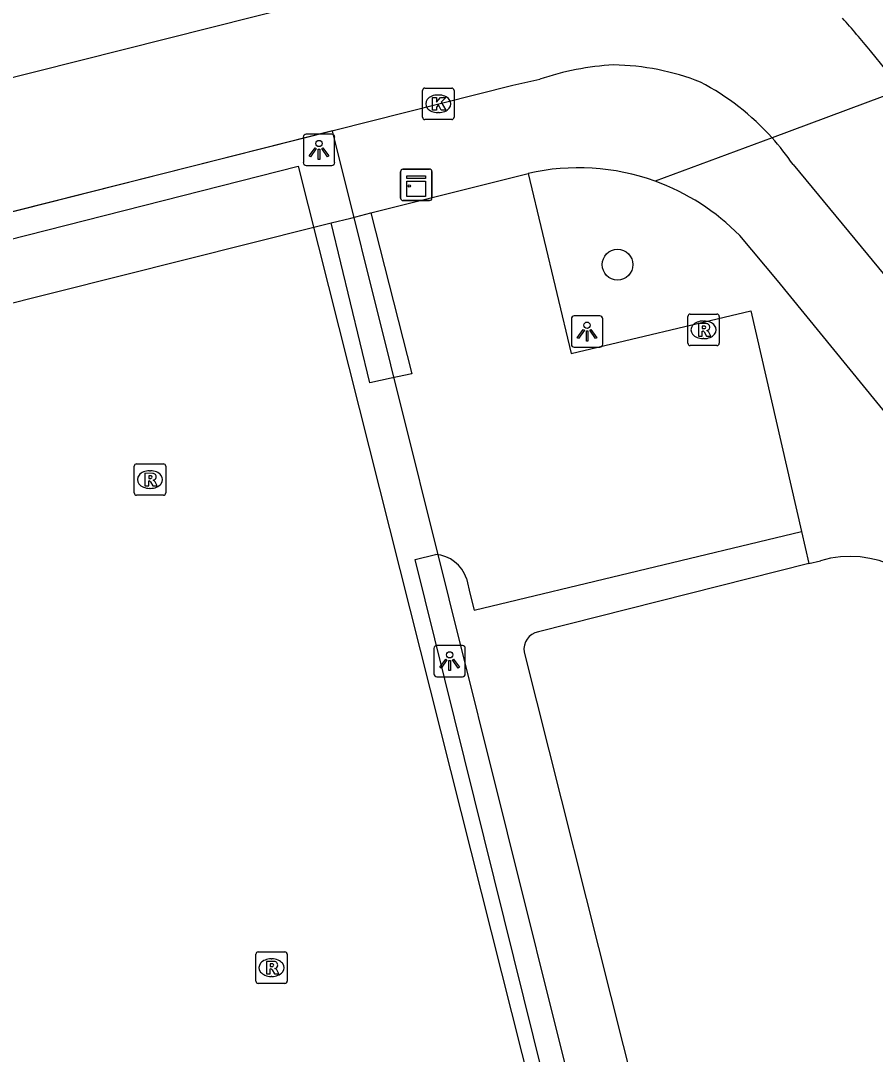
# Model space of a CAD drawing. Extents: x 160806 to 161707, y 383697 to 384148.
# Drawn here: x 161024.27 to 161051.44, y 383750.72 to 383783.6 of the extents above; entities that cross this region are included whole.
import ezdxf

# ---------------------------------------------------------------- set-up
doc = ezdxf.new("R2010")
doc.units = 0
for name, color, linetype in [('IMGEO_Boom', 7, 'Continuous'), ('IMGEO_Dek', 7, 'Continuous'), ('IMGEO_Fietspad_open', 7, 'Continuous'), ('IMGEO_Kast', 7, 'Continuous'), ('IMGEO_Kolk', 7, 'Continuous'), ('IMGEO_Lichtpunt', 7, 'Continuous'), ('IMGEO_Pand', 7, 'Continuous'), ('IMGEO_Parkeervlak_open', 7, 'Continuous'), ('IMGEO_Rioolput', 7, 'Continuous'), ('IMGEO_Voetpad_gesloten', 7, 'Continuous'), ('IMGEO_Voetpad_open', 7, 'Continuous')]:
    doc.layers.add(name, color=color, linetype=linetype)

msp = doc.modelspace()

# ---------------------------------------------------------------- linework, layer by layer
at = {"layer": 'IMGEO_Boom'}
msp.add_circle((161043.246, 383775.84), 0.489, dxfattribs=at)
at = {"layer": 'IMGEO_Dek'}
msp.add_lwpolyline([(161047.162, 383727.994), (161034.181, 383780.096), (161003.066, 383772.21), (161015.684, 383722.436)], dxfattribs=at)
at = {"layer": 'IMGEO_Fietspad_open'}
for points in [[(161041.412, 383786.184), (161021.959, 383781.273), (160969.826, 383768.11), (160968.836, 383767.86), (160966.901, 383767.371)], [(161052.286, 383781.408), (161051.286, 383782.642)], [(160947.606, 383758.324), (160957.999, 383760.873), (160958.651, 383761.038), (160960.089, 383761.401), (160969.85, 383763.865), (160970.809, 383764.107), (160986.327, 383768.025), (161022.896, 383777.258), (161039.914, 383781.555), (161040.772, 383781.738)], [(161052.286, 383781.408), (161048.16, 383779.877)], [(161048.827, 383779.023), (161058.581, 383767.212), (161063.615, 383760.981)]]:
    msp.add_lwpolyline(points, dxfattribs=at)
for centre, radius, start, end in [((161034.06, 383768.745), 22.133, 38.8943, 42.4268), ((161043.636, 383773.265), 8.944, 93.306, 108.675), ((161043, 383774.35), 7.845, 68.4192, 89.1204), ((161042.131, 383774.467), 8.1, 41.9034, 62.392), ((161042.144, 383774.491), 8.074, 34.1434, 41.8385)]:
    msp.add_arc(centre, radius, start, end, dxfattribs=at)
at = {"layer": 'IMGEO_Kast'}
for p, q in [((161036.346, 383777.954), (161036.346, 383778.795)), ((161036.346, 383778.795), (161036.346, 383777.954)), ((161036.421, 383778.879), (161037.262, 383778.879)), ((161037.262, 383778.879), (161036.421, 383778.879)), ((161037.346, 383778.804), (161037.346, 383777.963)), ((161037.346, 383777.963), (161037.346, 383778.804)), ((161037.271, 383777.879), (161036.43, 383777.879)), ((161036.43, 383777.879), (161037.271, 383777.879))]:
    msp.add_line(p, q, dxfattribs=at)
for points in [[(161036.541, 383778.669), (161037.141, 383778.669), (161037.141, 383778.584), (161036.541, 383778.584), (161036.541, 383778.669)], [(161036.541, 383778.494), (161037.141, 383778.494), (161037.141, 383778.005), (161036.541, 383778.005), (161036.541, 383778.494)]]:
    msp.add_lwpolyline(points, dxfattribs=at)
msp.add_circle((161036.625, 383778.343), 0.0377, dxfattribs=at)
for centre, start, end in [((161036.424, 383778.801), 92.4484, 184.2845), ((161036.424, 383778.801), 92.4484, 184.2845), ((161037.268, 383778.801), 2.4484, 94.2845), ((161037.268, 383778.801), 2.4484, 94.2845), ((161036.424, 383777.957), 182.4484, 274.2845), ((161036.424, 383777.957), 182.4484, 274.2845), ((161037.268, 383777.957), 272.4484, 4.2845), ((161037.268, 383777.957), 272.4484, 4.2845)]:
    msp.add_arc(centre, 0.0779, start, end, dxfattribs=at)
at = {"layer": 'IMGEO_Kolk'}
for p, q in [((161037.045, 383780.531), (161037.045, 383781.383)), ((161037.12, 383781.457), (161037.972, 383781.457)), ((161038.046, 383781.383), (161038.046, 383780.531)), ((161037.533, 383781.237), (161037.558, 383781.237)), ((161037.556, 383780.677), (161037.531, 383780.677)), ((161037.972, 383780.457), (161037.12, 383780.457))]:
    msp.add_line(p, q, dxfattribs=at)
for points in [[(161037.045, 383780.531), (161037.045, 383781.383)], [(161037.12, 383781.457), (161037.972, 383781.457)], [(161038.046, 383781.383), (161038.046, 383780.531)], [(161037.366, 383781.157), (161037.489, 383781.157), (161037.489, 383781.006), (161037.619, 383781.157), (161037.783, 383781.157), (161037.637, 383781.006), (161037.79, 383780.757), (161037.638, 383780.757), (161037.553, 383780.921), (161037.489, 383780.854), (161037.489, 383780.757), (161037.366, 383780.757), (161037.366, 383781.157)], [(161037.972, 383780.457), (161037.12, 383780.457)]]:
    msp.add_lwpolyline(points, dxfattribs=at)
for centre, start, end in [((161037.122, 383781.381), 91.552, 178.448), ((161037.122, 383781.381), 91.552, 178.448), ((161037.97, 383781.381), 1.552, 88.448), ((161037.97, 383781.381), 1.552, 88.448), ((161037.122, 383780.533), 181.552, 268.448), ((161037.122, 383780.533), 181.552, 268.448), ((161037.97, 383780.533), 271.552, 358.448), ((161037.97, 383780.533), 271.552, 358.448)]:
    msp.add_arc(centre, 0.0765, start, end, dxfattribs=at)
for centre, major_axis, ratio, start_param, end_param in [((161037.532, 383780.957), (-0.387, 0.002), 0.722429, 4.712389, 7.853982), ((161037.557, 383780.957), (-0.39, 0.002), 0.717154, 1.570796, 4.712389)]:
    msp.add_ellipse(centre, major_axis=major_axis, ratio=ratio, start_param=start_param, end_param=end_param, dxfattribs=at)
at = {"layer": 'IMGEO_Lichtpunt'}
for p, q in [((161034.157, 383779.991), (161033.349, 383779.991)), ((161034.157, 383779.991), (161033.349, 383779.991)), ((161033.255, 383779.896), (161033.255, 383779.089)), ((161033.255, 383779.896), (161033.255, 383779.089)), ((161034.251, 383779.089), (161034.251, 383779.896)), ((161034.251, 383779.089), (161034.251, 383779.896)), ((161033.349, 383778.995), (161034.157, 383778.995)), ((161033.349, 383778.995), (161034.157, 383778.995)), ((161041.778, 383774.116), (161041.778, 383773.309)), ((161041.778, 383774.116), (161041.778, 383773.309)), ((161042.68, 383774.211), (161041.872, 383774.211)), ((161042.68, 383774.211), (161041.872, 383774.211)), ((161042.774, 383773.309), (161042.774, 383774.116)), ((161042.774, 383773.309), (161042.774, 383774.116)), ((161041.872, 383773.215), (161042.68, 383773.215)), ((161041.872, 383773.215), (161042.68, 383773.215)), ((161037.409, 383763.632), (161037.409, 383762.825)), ((161037.409, 383763.632), (161037.409, 383762.825)), ((161038.311, 383763.727), (161037.503, 383763.727)), ((161038.311, 383763.727), (161037.503, 383763.727)), ((161038.405, 383762.825), (161038.405, 383763.632)), ((161038.405, 383762.825), (161038.405, 383763.632)), ((161037.503, 383762.731), (161038.311, 383762.731)), ((161037.503, 383762.731), (161038.311, 383762.731))]:
    msp.add_line(p, q, dxfattribs=at)
for points in [[(161033.629, 383779.56), (161033.668, 383779.532), (161033.48, 383779.27), (161033.442, 383779.297), (161033.629, 383779.56)], [(161033.731, 383779.512), (161033.778, 383779.512), (161033.778, 383779.19), (161033.731, 383779.19), (161033.731, 383779.512)], [(161033.841, 383779.532), (161033.879, 383779.559), (161034.066, 383779.297), (161034.027, 383779.269), (161033.841, 383779.532)], [(161042.152, 383773.78), (161042.191, 383773.752), (161042.003, 383773.49), (161041.965, 383773.517), (161042.152, 383773.78)], [(161042.254, 383773.732), (161042.301, 383773.732), (161042.301, 383773.41), (161042.254, 383773.41), (161042.254, 383773.732)], [(161042.364, 383773.752), (161042.402, 383773.779), (161042.589, 383773.517), (161042.55, 383773.489), (161042.364, 383773.752)], [(161037.783, 383763.296), (161037.822, 383763.268), (161037.634, 383763.006), (161037.596, 383763.033), (161037.783, 383763.296)], [(161037.885, 383763.248), (161037.932, 383763.248), (161037.932, 383762.926), (161037.885, 383762.926), (161037.885, 383763.248)], [(161037.995, 383763.268), (161038.033, 383763.295), (161038.22, 383763.033), (161038.181, 383763.005), (161037.995, 383763.268)]]:
    msp.add_lwpolyline(points, dxfattribs=at)
for centre in [(161033.754, 383779.694), (161042.277, 383773.914), (161037.908, 383763.43)]:
    msp.add_circle(centre, 0.0994, dxfattribs=at)
for centre, start, end in [((161033.349, 383779.896), 90, 180), ((161033.349, 383779.896), 90, 180), ((161034.157, 383779.896), 0, 90), ((161034.157, 383779.896), 0, 90), ((161033.349, 383779.089), 180, 270), ((161033.349, 383779.089), 180, 270), ((161034.157, 383779.089), 270, 0), ((161034.157, 383779.089), 270, 360), ((161041.872, 383774.116), 90, 180), ((161041.872, 383774.116), 90, 180), ((161042.68, 383774.116), 0, 90), ((161042.68, 383774.116), 0, 90), ((161041.872, 383773.309), 180, 270), ((161041.872, 383773.309), 180, 270), ((161042.68, 383773.309), 270, 0), ((161042.68, 383773.309), 270, 360), ((161037.503, 383763.632), 90, 180), ((161037.503, 383763.632), 90, 180), ((161038.311, 383763.632), 0, 90), ((161038.311, 383763.632), 0, 90), ((161037.503, 383762.825), 180, 270), ((161037.503, 383762.825), 180, 270), ((161038.311, 383762.825), 270, 0), ((161038.311, 383762.825), 270, 360)]:
    msp.add_arc(centre, 0.0946, start, end, dxfattribs=at)
at = {"layer": 'IMGEO_Pand'}
for points in [[(161049.334, 383766.329), (161040.728, 383764.161)], [(161049.334, 383766.329), (161049.697, 383766.42)], [(161040.279, 383763.518), (161046.575, 383738.495)]]:
    msp.add_lwpolyline(points, dxfattribs=at)
for centre, radius, start, end in [((161050.637, 383763.298), 3.261, 18.6235, 106.7549), ((161040.831, 383763.611), 0.56, 100.6293, 189.5183)]:
    msp.add_arc(centre, radius, start, end, dxfattribs=at)
at = {"layer": 'IMGEO_Parkeervlak_open'}
for points in [[(161040.404, 383778.741), (161041.771, 383773.018), (161047.482, 383774.374), (161049.098, 383767.348)], [(161035.404, 383777.485), (161036.7, 383772.368), (161036.047, 383772.229), (161035.365, 383772.085), (161034.135, 383777.166)]]:
    msp.add_lwpolyline(points, dxfattribs=at)
at = {"layer": 'IMGEO_Rioolput'}
for p, q in [((161045.481, 383773.341), (161045.481, 383774.193)), ((161045.556, 383774.267), (161046.408, 383774.267)), ((161045.969, 383774.047), (161045.994, 383774.047)), ((161046.482, 383774.193), (161046.482, 383773.341)), ((161045.992, 383773.487), (161045.967, 383773.487)), ((161046.408, 383773.267), (161045.556, 383773.267)), ((161027.953, 383769.504), (161028.805, 383769.504)), ((161027.878, 383768.578), (161027.878, 383769.43)), ((161028.366, 383769.284), (161028.391, 383769.284)), ((161028.879, 383769.43), (161028.879, 383768.578)), ((161028.805, 383768.504), (161027.953, 383768.504)), ((161028.389, 383768.724), (161028.364, 383768.724)), ((161031.743, 383753.052), (161031.743, 383753.904)), ((161031.818, 383753.978), (161032.67, 383753.978)), ((161032.231, 383753.758), (161032.256, 383753.758)), ((161032.744, 383753.904), (161032.744, 383753.052)), ((161032.254, 383753.198), (161032.229, 383753.198)), ((161032.67, 383752.978), (161031.818, 383752.978))]:
    msp.add_line(p, q, dxfattribs=at)
for points in [[(161045.481, 383773.341), (161045.481, 383774.193)], [(161045.556, 383774.267), (161046.408, 383774.267)], [(161046.482, 383774.193), (161046.482, 383773.341)], [(161046.07, 383773.965), (161045.818, 383773.967), (161045.818, 383773.567)], [(161045.818, 383773.567), (161045.942, 383773.567), (161045.942, 383773.729), (161045.953, 383773.729)], [(161045.996, 383773.886), (161045.942, 383773.886), (161045.942, 383773.805)], [(161045.942, 383773.805), (161045.994, 383773.805)], [(161046, 383773.7), (161046.071, 383773.567), (161046.211, 383773.567), (161046.146, 383773.693)], [(161046.408, 383773.267), (161045.556, 383773.267)], [(161027.953, 383769.504), (161028.805, 383769.504)], [(161027.878, 383768.578), (161027.878, 383769.43)], [(161028.467, 383769.202), (161028.215, 383769.204), (161028.215, 383768.804)], [(161028.393, 383769.123), (161028.339, 383769.123), (161028.339, 383769.042)], [(161028.879, 383769.43), (161028.879, 383768.578)], [(161028.215, 383768.804), (161028.339, 383768.804), (161028.339, 383768.966), (161028.35, 383768.966)], [(161028.339, 383769.042), (161028.391, 383769.042)], [(161028.397, 383768.937), (161028.468, 383768.804), (161028.608, 383768.804), (161028.543, 383768.93)], [(161028.805, 383768.504), (161027.953, 383768.504)], [(161031.743, 383753.052), (161031.743, 383753.904)], [(161031.818, 383753.978), (161032.67, 383753.978)], [(161032.332, 383753.676), (161032.08, 383753.678), (161032.08, 383753.278)], [(161032.744, 383753.904), (161032.744, 383753.052)], [(161032.08, 383753.278), (161032.204, 383753.278), (161032.204, 383753.44), (161032.215, 383753.44)], [(161032.258, 383753.597), (161032.204, 383753.597), (161032.204, 383753.516)], [(161032.204, 383753.516), (161032.256, 383753.516)], [(161032.262, 383753.411), (161032.333, 383753.278), (161032.473, 383753.278), (161032.408, 383753.404)], [(161032.67, 383752.978), (161031.818, 383752.978)]]:
    msp.add_lwpolyline(points, dxfattribs=at)
for centre, radius, start, end in [((161045.558, 383774.191), 0.0765, 91.552, 178.448), ((161045.558, 383774.191), 0.0765, 91.552, 178.448), ((161046.406, 383774.191), 0.0765, 1.552, 88.448), ((161046.406, 383774.191), 0.0765, 1.552, 88.448), ((161045.952, 383773.676), 0.0533, 26.0293, 88.6989), ((161045.978, 383773.994), 0.19, 274.7715, 282.9687), ((161046.002, 383773.79), 0.0964, 77.0061, 93.1865), ((161046.016, 383773.847), 0.0378, 276.6634, 79.6772), ((161046.069, 383773.855), 0.109, 350.3612, 89.416), ((161046.067, 383773.855), 0.112, 277.5842, 350.9817), ((161046.051, 383773.64), 0.108, 29.5134, 73.7905), ((161045.558, 383773.343), 0.0765, 181.552, 268.448), ((161045.558, 383773.343), 0.0765, 181.552, 268.448), ((161046.406, 383773.343), 0.0765, 271.552, 358.448), ((161046.406, 383773.343), 0.0765, 271.552, 358.448), ((161027.955, 383769.428), 0.0765, 91.552, 178.448), ((161027.955, 383769.428), 0.0765, 91.552, 178.448), ((161028.803, 383769.428), 0.0765, 1.552, 88.448), ((161028.803, 383769.428), 0.0765, 1.552, 88.448), ((161028.399, 383769.027), 0.0964, 77.0061, 93.1865), ((161028.413, 383769.084), 0.0378, 276.6634, 79.6772), ((161028.466, 383769.092), 0.109, 350.3612, 89.416), ((161028.349, 383768.913), 0.0533, 26.0293, 88.6989), ((161028.375, 383769.231), 0.19, 274.7715, 282.9687), ((161028.464, 383769.092), 0.112, 277.5842, 350.9817), ((161028.448, 383768.877), 0.108, 29.5134, 73.7905), ((161027.955, 383768.58), 0.0765, 181.552, 268.448), ((161027.955, 383768.58), 0.0765, 181.552, 268.448), ((161028.803, 383768.58), 0.0765, 271.552, 358.448), ((161028.803, 383768.58), 0.0765, 271.552, 358.448), ((161031.82, 383753.902), 0.0765, 91.552, 178.448), ((161031.82, 383753.902), 0.0765, 91.552, 178.448), ((161032.331, 383753.566), 0.109, 350.3612, 89.416), ((161032.668, 383753.902), 0.0765, 1.552, 88.448), ((161032.668, 383753.902), 0.0765, 1.552, 88.448), ((161032.214, 383753.387), 0.0533, 26.0293, 88.6989), ((161032.24, 383753.705), 0.19, 274.7715, 282.9687), ((161032.264, 383753.501), 0.0964, 77.0061, 93.1865), ((161032.278, 383753.558), 0.0378, 276.6634, 79.6772), ((161032.329, 383753.566), 0.112, 277.5842, 350.9817), ((161032.313, 383753.351), 0.108, 29.5134, 73.7905), ((161031.82, 383753.054), 0.0765, 181.552, 268.448), ((161031.82, 383753.054), 0.0765, 181.552, 268.448), ((161032.668, 383753.054), 0.0765, 271.552, 358.448), ((161032.668, 383753.054), 0.0765, 271.552, 358.448)]:
    msp.add_arc(centre, radius, start, end, dxfattribs=at)
for centre, major_axis, ratio, start_param, end_param in [((161045.968, 383773.767), (-0.387, 0.002), 0.722429, 4.712389, 7.853982), ((161045.993, 383773.767), (-0.39, 0.002), 0.717154, 1.570796, 4.712389), ((161028.365, 383769.004), (-0.387, 0.002), 0.722429, 4.712389, 7.853982), ((161028.39, 383769.004), (-0.39, 0.002), 0.717154, 1.570796, 4.712389), ((161032.23, 383753.478), (-0.387, 0.002), 0.722429, 4.712389, 7.853982), ((161032.255, 383753.478), (-0.39, 0.002), 0.717154, 1.570796, 4.712389)]:
    msp.add_ellipse(centre, major_axis=major_axis, ratio=ratio, start_param=start_param, end_param=end_param, dxfattribs=at)
at = {"layer": 'IMGEO_Voetpad_gesloten'}
for points in [[(161017.47, 383715.97), (161042.245, 383716.936), (161047.689, 383726.041), (161047.527, 383726.542), (161047.162, 383727.994), (161034.181, 383780.096), (161003.066, 383772.21), (161015.684, 383722.436), (160997.975, 383721.941), (160993.948, 383737.691), (160995.883, 383738.073), (160996.869, 383739.789), (160995.99, 383740.312)], [(161020.163, 383724.26), (161016.514, 383723.323), (161004.152, 383771.617), (161033.086, 383778.968), (161046.335, 383726.393), (161041.226, 383717.794), (161017.446, 383716.817)]]:
    msp.add_lwpolyline(points, dxfattribs=at)
at = {"layer": 'IMGEO_Voetpad_open'}
for points in [[(161048.16, 383779.877), (161044.439, 383778.496)], [(161035.404, 383777.485), (161040.404, 383778.741)], [(161034.135, 383777.166), (161034.767, 383777.324), (161035.404, 383777.485)], [(160998.042, 383767.944), (160999.864, 383768.408), (160999.833, 383768.536), (161000, 383768.578), (161004.015, 383769.597), (161004.728, 383769.776), (161033.628, 383777.039), (161034.135, 383777.166)], [(161055.888, 383755.75), (161062.76, 383757.656), (161048.332, 383775.339), (161047.132, 383776.763)], [(161038.442, 383765.854), (161038.564, 383765.352), (161038.689, 383764.85), (161049.098, 383767.348)], [(161049.098, 383767.348), (161049.334, 383766.329)], [(161043.942, 383738.351), (161040.892, 383750), (161036.809, 383766.463), (161037.456, 383766.624)]]:
    msp.add_lwpolyline(points, dxfattribs=at)
for centre, radius, start, end in [((161042.004, 383771.747), 7.175, 70.1635, 102.8872), ((161042.013, 383771.768), 7.152, 44.3008, 70.175), ((161037.375, 383765.503), 1.124, 18.1812, 85.8439)]:
    msp.add_arc(centre, radius, start, end, dxfattribs=at)

doc.saveas('drawing.dxf')
